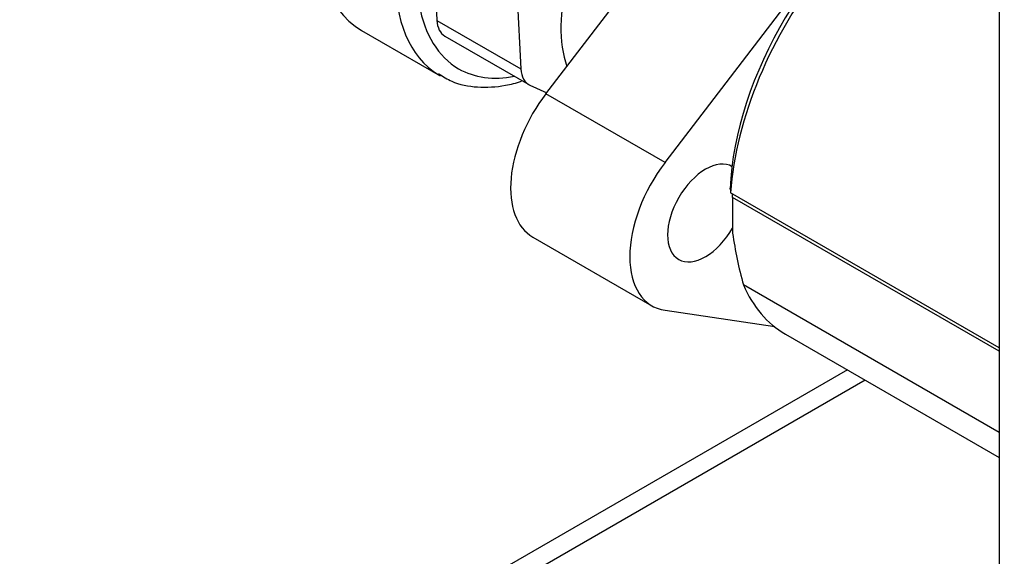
# Model space of a CAD drawing. Extents: x -132501 to 411300, y -42818 to 427495.
# Tile 306 of 330: x 251600 to 251728, y 242308 to 242379. Entities that reach past the tile are written whole.
import ezdxf

# ---------------------------------------------------------------- set-up
doc = ezdxf.new("R2010")
doc.units = 0
doc.header["$LTSCALE"] = 50
for name, color, linetype in [('1_ZOLL_OVALFLANS', 7, 'CONTINUOUS'), ('91040183_---', 7, 'CONTINUOUS'), ('96052833_-_FT_DO', 7, 'CONTINUOUS'), ('96308586', 7, 'CONTINUOUS'), ('97823497_-_HAHN-', 7, 'CONTINUOUS'), ('CRIE_5-4_A_FLEXI', 7, 'CONTINUOUS'), ('Default', 7, 'CONTINUOUS')]:
    doc.layers.add(name, color=color, linetype=linetype)

# ---------------------------------------------------------------- blocks, each defined once
blk = doc.blocks.new('SE3')
at = {"layer": '1_ZOLL_OVALFLANS', "color": 7, "linetype": 'Continuous'}
for p, q in [((326.852, 107.917), (328.75, 110.394)), ((328.408, 107.019), (330.305, 109.496)), ((328.408, 107.019), (326.852, 107.917)), ((326.68, 106.042), (328.236, 105.144)), ((329.84, 104.869), (328.408, 105.085))]:
    blk.add_line(p, q, dxfattribs=at)
for centre, major_axis, start_param, end_param in [((327.38, 107.255), (0.7, 1.212), 1.347934, 3.141593), ((328.936, 106.357), (0.7, 1.212), 1.347934, 3.364455), ((328.936, 106.357), (-0.35, -0.606), 3.141593, 6.283185), ((328.936, 106.357), (-0.35, -0.606), 0, 1.581001)]:
    blk.add_ellipse(centre, major_axis=major_axis, ratio=0.57735, start_param=start_param, end_param=end_param, dxfattribs=at)
at = {"layer": '91040183_---', "color": 7, "linetype": 'Continuous'}
for p, q in [((332.772, 104.595), (329.263, 106.622)), ((329.289, 106.561), (329.289, 106.093)), ((332.772, 104.55), (329.289, 106.561)), ((332.772, 103.489), (329.431, 105.418)), ((329.979, 104.775), (332.772, 103.162))]:
    blk.add_line(p, q, dxfattribs=at)
blk.add_arc((334.665, 106.867), 5.431, 188.1915, 195.4729, dxfattribs=at)
for centre, major_axis, start_param, end_param in [((331.729, 107.806), (-1.75, -3.031), 3.491726, 5.413844), ((331.587, 107.887), (-1.65, -2.858), 3.926991, 5.449332), ((329.077, 106.438), (0.15, 0.26), -0.279532, -0.223498), ((329.077, 106.438), (0.15, 0.26), -0.785398, -0.576128), ((331.729, 107.806), (1.75, 3.031), 2.736446, 3.141593)]:
    blk.add_ellipse(centre, major_axis=major_axis, ratio=0.57735, start_param=start_param, end_param=end_param, dxfattribs=at)
blk.add_open_spline([(329.257, 106.672), (329.257, 106.678), (329.258, 106.68), (329.259, 106.68), (329.26, 106.677), (329.262, 106.663), (329.262, 106.645), (329.263, 106.622)], degree=3, knots=[0, 0, 0, 0, 0.25, 0.25, 0.5, 0.5, 1, 1, 1, 1], dxfattribs=at)
at = {"layer": '96052833_-_FT_DO', "color": 7, "linetype": 'Continuous'}
blk.add_ellipse((328.547, 109.643), major_axis=(-1.06, -1.836), ratio=0.57735, start_param=3.141593, end_param=5.820484, dxfattribs=at)
at = {"layer": '96308586', "color": 7, "linetype": 'Continuous'}
for p, q in [((330.788, 104.308), (319.98, 98.068)), ((331.022, 104.173), (320.38, 98.028))]:
    blk.add_line(p, q, dxfattribs=at)
at = {"layer": '97823497_-_HAHN-', "color": 7, "linetype": 'Continuous'}
for p, q in [((325.365, 110.06), (325.428, 108.874)), ((326.461, 109.427), (326.524, 108.242)), ((325.428, 108.874), (326.524, 108.242)), ((324.445, 108.743), (325.47, 108.151)), ((325.531, 108.669), (326.627, 108.037)), ((326.642, 108.029), (326.863, 107.93))]:
    blk.add_line(p, q, dxfattribs=at)
for centre, major_axis, start_param, end_param in [((326.885, 110.602), (1.415, 2.451), 0, 3.125633), ((327.027, 110.521), (-1.315, -2.278), 2.676927, 6.283185), ((325.86, 111.194), (-1.415, -2.451), 4.308051, 6.283185), ((325.781, 109.102), (0.25, 0.433), 2.415809, 3.141593), ((327.027, 110.521), (-1.315, -2.278), 0, 0.464666), ((326.877, 108.47), (0.25, 0.433), 2.415809, 3.201208)]:
    blk.add_ellipse(centre, major_axis=major_axis, ratio=0.57735, start_param=start_param, end_param=end_param, dxfattribs=at)
blk.add_open_spline([(325.451, 108.179), (325.511, 108.139), (325.652, 108.048), (325.958, 107.99), (326.267, 108.008), (326.462, 108.057), (326.532, 108.079)], degree=3, knots=[0, 0, 0, 0, 0.0458886, 0.1245593, 0.2036998, 0.2479985, 0.2479985, 0.2479985, 0.2479985], dxfattribs=at)
at = {"layer": 'CRIE_5-4_A_FLEXI', "color": 7, "linetype": 'Continuous'}
blk.add_line((332.772, 111.354), (332.772, 100.408), dxfattribs=at)
blk.add_arc((348.04, 129.592), 23.8, 228.4549, 251.5451, dxfattribs=at)

msp = doc.modelspace()

# ---------------------------------------------------------------- block references
at = {"layer": 'Default', "xscale": 10, "yscale": 10, "zscale": 10}
msp.add_blockref('SE3', (248399.7068, 241289.7787), dxfattribs=at)

doc.saveas('drawing.dxf')
